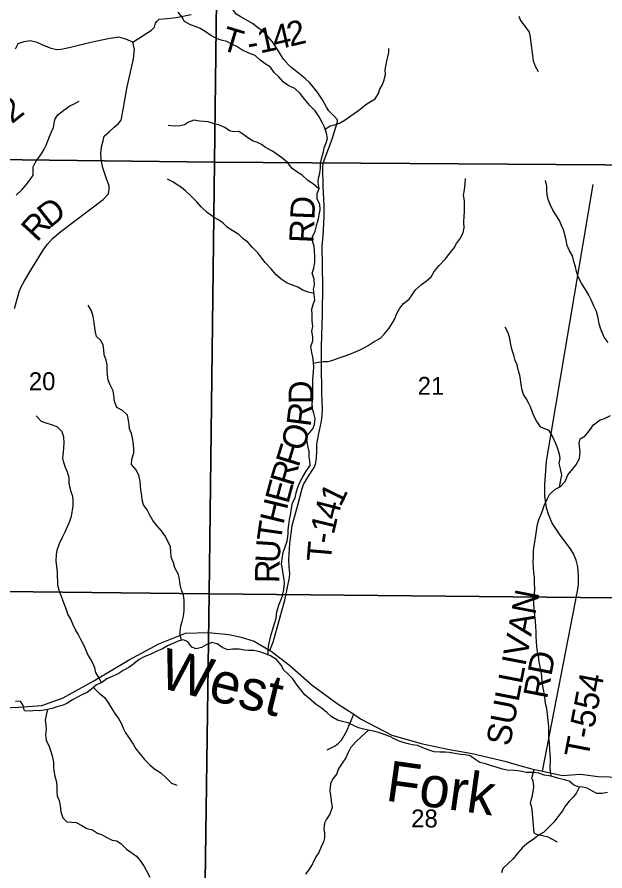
# Model space of a CAD drawing. Extents: x 2043100 to 2470832, y 443715 to 810583.
# Drawn here: x 2266915 to 2274168, y 645735 to 656261 of the extents above; entities that cross this region are included whole.
import ezdxf

# ---------------------------------------------------------------- set-up
doc = ezdxf.new("R2010")
doc.units = 0
for name, color, linetype in [('GM_X_Minor_River', 7, 'Continuous'), ('GM_X_Minor_River_Text', 7, 'Continuous'), ('GM_X_Section', 7, 'Continuous'), ('GM_X_Section_Text', 7, 'Continuous'), ('GM_X_State_Route', 7, 'Continuous'), ('GM_X_Township_Road', 7, 'Continuous'), ('GM_X_Township_Road_Text', 7, 'Continuous'), ('GM_X_Township_ROW', 7, 'Continuous')]:
    doc.layers.add(name, color=color, linetype=linetype)

msp = doc.modelspace()

# ---------------------------------------------------------------- linework, layer by layer
at = {"layer": 'GM_X_Minor_River'}
for points in [[(2270591, 655106), (2270525, 655171), (2270466, 655243), (2270407, 655318), (2270341, 655380), (2270268, 655415), (2270204, 655458), (2270143, 655522), (2270087, 655577), (2270040, 655643), (2269988, 655676), (2269915, 655728), (2269853, 655785), (2269776, 655814), (2269690, 655856), (2269628, 655897), (2269565, 655926), (2269503, 655960), (2269435, 655977), (2269375, 655997), (2269304, 656034), (2269234, 656083), (2269173, 656119), (2269123, 656140), (2269055, 656164), (2268981, 656205), (2268950, 656259), (2268903, 656320)], [(2273107, 656271), (2273127, 656217), (2273180, 656147), (2273233, 656076), (2273245, 656014), (2273258, 655910), (2273276, 655786), (2273284, 655722), (2273309, 655654), (2273346, 655588)], [(2270718, 654877), (2270779, 654919), (2270835, 654932), (2270895, 654953), (2270962, 654993), (2271022, 655036), (2271076, 655071), (2271127, 655107), (2271216, 655182), (2271282, 655225), (2271334, 655253), (2271373, 655320), (2271392, 655372), (2271418, 655422), (2271441, 655473), (2271461, 655551), (2271458, 655615), (2271467, 655671), (2271475, 655721), (2271490, 655772), (2271502, 655822), (2271503, 655874)], [(2267247, 654623), (2267275, 654681), (2267294, 654736), (2267316, 654790), (2267341, 654844), (2267363, 654900), (2267374, 654951), (2267383, 655005), (2267419, 655055), (2267490, 655114), (2267564, 655165), (2267619, 655190), (2267683, 655226)], [(2270014, 648397), (2270014, 648464), (2270023, 648524), (2270033, 648580), (2270050, 648650), (2270071, 648716), (2270091, 648783), (2270110, 648851), (2270121, 648927), (2270150, 649024), (2270168, 649074), (2270189, 649126), (2270206, 649202), (2270215, 649279), (2270211, 649329), (2270196, 649398), (2270188, 649454), (2270179, 649518), (2270184, 649581), (2270196, 649661), (2270246, 649801), (2270259, 649884), (2270261, 649938), (2270268, 650000), (2270277, 650066), (2270289, 650120), (2270300, 650202), (2270315, 650273), (2270345, 650335), (2270360, 650397), (2270373, 650454), (2270395, 650508), (2270442, 650592), (2270483, 650661), (2270530, 650731), (2270526, 650789), (2270519, 650841), (2270519, 650906), (2270504, 650975), (2270491, 651053), (2270502, 651112), (2270562, 651184), (2270585, 651237), (2270592, 651313), (2270576, 651377), (2270559, 651429), (2270557, 651495), (2270564, 651553), (2270562, 651723), (2270566, 651787), (2270572, 651891), (2270576, 651941), (2270573, 652007), (2270563, 652069), (2270552, 652127), (2270541, 652199), (2270563, 652270), (2270562, 652320), (2270553, 652390), (2270563, 652446), (2270556, 652516), (2270557, 652584), (2270551, 652660), (2270568, 652718), (2270587, 652773), (2270581, 652841), (2270574, 652905), (2270583, 652957), (2270579, 653029), (2270554, 653103), (2270577, 653167), (2270589, 653241), (2270590, 653309), (2270583, 653379), (2270579, 653433), (2270558, 653501), (2270561, 653551), (2270593, 653620), (2270616, 653720), (2270633, 653772), (2270641, 653822), (2270654, 653885), (2270651, 653955), (2270619, 654016), (2270618, 654087), (2270641, 654149), (2270630, 654221), (2270636, 654273), (2270649, 654335), (2270657, 654403), (2270660, 654453), (2270677, 654528), (2270695, 654600), (2270704, 654650), (2270729, 654711), (2270743, 654765), (2270732, 654829), (2270709, 654905), (2270681, 654962), (2270644, 655030), (2270591, 655106)], [(2270639, 654142), (2270573, 654200), (2270502, 654248), (2270434, 654311), (2270381, 654344), (2270309, 654394), (2270250, 654469), (2270194, 654519), (2270135, 654558), (2270067, 654606), (2269982, 654651), (2269932, 654688), (2269882, 654714), (2269829, 654731), (2269773, 654763), (2269701, 654816), (2269650, 654850), (2269584, 654845), (2269534, 654859), (2269480, 654898), (2269412, 654927), (2269345, 654945), (2269273, 654968), (2269223, 654974), (2269165, 654977), (2269097, 654988), (2269031, 654966), (2268980, 654933), (2268928, 654918), (2268848, 654914), (2268780, 654923)], [(2266905, 654067), (2266977, 654133), (2267028, 654192), (2267069, 654245), (2267115, 654311), (2267114, 654415), (2267147, 654480), (2267204, 654560), (2267247, 654623)], [(2270579, 652853), (2270508, 652870), (2270442, 652893), (2270380, 652929), (2270312, 652956), (2270249, 652981), (2270173, 653031), (2270112, 653084), (2270046, 653160), (2269977, 653235), (2269936, 653287), (2269886, 653356), (2269821, 653418), (2269764, 653485), (2269706, 653527), (2269653, 653582), (2269575, 653627), (2269513, 653665), (2269458, 653722), (2269402, 653762), (2269347, 653791), (2269261, 653852), (2269188, 653920), (2269133, 653985), (2269059, 654057), (2268992, 654118), (2268942, 654158), (2268891, 654191), (2268837, 654229), (2268773, 654264)], [(2270574, 651993), (2270633, 652008), (2270693, 652013), (2270753, 652013), (2270809, 652030), (2270889, 652059), (2270976, 652090), (2271040, 652114), (2271098, 652137), (2271155, 652164), (2271245, 652211), (2271322, 652261), (2271398, 652302), (2271445, 652353), (2271507, 652427), (2271546, 652492), (2271575, 652542), (2271597, 652597), (2271636, 652671), (2271683, 652730), (2271751, 652782), (2271798, 652847), (2271830, 652899), (2271905, 652962), (2271961, 653007), (2272022, 653059), (2272063, 653126), (2272123, 653197), (2272202, 653282), (2272243, 653334), (2272306, 653417), (2272336, 653469), (2272387, 653536), (2272420, 653604), (2272430, 653664), (2272425, 653732), (2272430, 653807), (2272434, 653859), (2272435, 653923), (2272436, 653997), (2272424, 654065), (2272435, 654131), (2272444, 654203), (2272449, 654271)], [(2274208, 652247), (2274159, 652316), (2274132, 652372), (2274112, 652426), (2274097, 652480), (2274083, 652554), (2274064, 652632), (2274035, 652689), (2273998, 652773), (2273970, 652831), (2273927, 652901), (2273884, 652972), (2273839, 653060), (2273819, 653124), (2273804, 653182), (2273784, 653246), (2273769, 653319), (2273728, 653387), (2273701, 653445), (2273689, 653511), (2273678, 653563), (2273656, 653637), (2273631, 653691), (2273606, 653754), (2273564, 653824), (2273527, 653880), (2273494, 653951), (2273468, 654013), (2273455, 654075), (2273453, 654127), (2273450, 654177), (2273435, 654245)], [(2268942, 648578), (2268926, 648639), (2268926, 648691), (2268937, 648755), (2268953, 648809), (2268968, 648877), (2268975, 648943), (2268977, 649016), (2268976, 649068), (2268967, 649138), (2268943, 649195), (2268928, 649263), (2268921, 649331), (2268907, 649389), (2268860, 649471), (2268847, 649533), (2268817, 649601), (2268814, 649667), (2268809, 649729), (2268777, 649798), (2268740, 649868), (2268695, 649928), (2268639, 649991), (2268592, 650055), (2268555, 650119), (2268519, 650184), (2268476, 650248), (2268457, 650310), (2268453, 650362), (2268442, 650434), (2268438, 650484), (2268433, 650538), (2268418, 650608), (2268384, 650679), (2268327, 650743), (2268330, 650811), (2268357, 650887), (2268357, 650942), (2268346, 651021), (2268338, 651075), (2268325, 651127), (2268304, 651183), (2268296, 651237), (2268291, 651287), (2268279, 651355), (2268214, 651411), (2268144, 651448), (2268119, 651520), (2268110, 651600), (2268100, 651654), (2268063, 651727), (2268038, 651785), (2268030, 651849), (2268027, 651899), (2268026, 651975), (2268014, 652031), (2267991, 652095), (2267987, 652157), (2267978, 652219), (2267945, 652277), (2267895, 652322), (2267882, 652376), (2267876, 652428), (2267867, 652496), (2267854, 652570), (2267834, 652640), (2267791, 652708)], [(2273606, 650467), (2273625, 650557), (2273635, 650615), (2273618, 650691), (2273605, 650759), (2273615, 650817), (2273606, 650873), (2273581, 650949), (2273559, 651013), (2273524, 651086), (2273479, 651162), (2273427, 651183), (2273375, 651207), (2273328, 651274), (2273289, 651346), (2273269, 651400), (2273248, 651454), (2273226, 651506), (2273197, 651557), (2273165, 651609), (2273146, 651661), (2273133, 651727), (2273125, 651791), (2273116, 651845), (2273099, 651911), (2273085, 651973), (2273062, 652027), (2273042, 652091), (2273019, 652166), (2273002, 652246), (2272994, 652298), (2272973, 652368), (2272936, 652436)], [(2267957, 648054), (2267924, 648118), (2267885, 648181), (2267873, 648237), (2267848, 648295), (2267820, 648349), (2267789, 648401), (2267760, 648472), (2267726, 648544), (2267697, 648596), (2267667, 648654), (2267636, 648707), (2267605, 648775), (2267579, 648837), (2267542, 648901), (2267524, 648953), (2267503, 649006), (2267485, 649062), (2267464, 649118), (2267439, 649180), (2267419, 649252), (2267416, 649308), (2267415, 649358), (2267413, 649412), (2267404, 649490), (2267399, 649554), (2267403, 649636), (2267408, 649688), (2267437, 649771), (2267476, 649851), (2267510, 649916), (2267543, 649988), (2267564, 650046), (2267586, 650109), (2267597, 650181), (2267606, 650235), (2267608, 650297), (2267605, 650349), (2267583, 650407), (2267564, 650469), (2267557, 650523), (2267557, 650581), (2267538, 650649), (2267512, 650707), (2267493, 650770), (2267480, 650824), (2267488, 650897), (2267493, 650947), (2267498, 651017), (2267492, 651081), (2267471, 651149), (2267408, 651210), (2267338, 651233), (2267274, 651253), (2267216, 651274), (2267151, 651346)], [(2273508, 646899), (2273496, 646949), (2273491, 647027), (2273495, 647079), (2273496, 647129), (2273494, 647181), (2273489, 647231), (2273485, 647309), (2273476, 647379), (2273474, 647516), (2273468, 647588), (2273459, 647668), (2273450, 647738), (2273436, 647800), (2273425, 647876), (2273412, 647949), (2273403, 648013), (2273393, 648075), (2273384, 648167), (2273369, 648251), (2273356, 648311), (2273350, 648385), (2273337, 648437), (2273326, 648503), (2273322, 648559), (2273319, 648625), (2273319, 648679), (2273314, 648753), (2273311, 648813), (2273302, 648883), (2273294, 648969), (2273291, 649023), (2273292, 649092), (2273298, 649150), (2273305, 649214), (2273300, 649286), (2273298, 649354), (2273291, 649406), (2273286, 649478), (2273284, 649538), (2273287, 649614), (2273288, 649686), (2273294, 649738), (2273303, 649792), (2273316, 649869), (2273324, 649929), (2273331, 649987), (2273352, 650065), (2273380, 650134), (2273403, 650188), (2273419, 650238), (2273458, 650325), (2273483, 650377), (2273548, 650436), (2273620, 650474), (2273677, 650535), (2273709, 650616), (2273756, 650672), (2273807, 650737), (2273854, 650819), (2273862, 650899), (2273852, 651007), (2273864, 651060), (2273926, 651098), (2273979, 651165), (2274028, 651232), (2274107, 651294), (2274161, 651311), (2274237, 651350)], [(2274199, 646702), (2274135, 646689), (2274069, 646687), (2274006, 646720), (2273950, 646754), (2273890, 646767), (2273838, 646772), (2273780, 646796), (2273725, 646841), (2273671, 646859), (2273601, 646874), (2273547, 646890), (2273481, 646905), (2273419, 646916), (2273352, 646940), (2273278, 646947), (2273202, 646948), (2273122, 646963), (2273058, 646971), (2272960, 646976), (2272904, 646991), (2272824, 647014), (2272754, 647036), (2272693, 647055), (2272625, 647073), (2272575, 647104), (2272504, 647155), (2272442, 647165), (2272384, 647168), (2272318, 647184), (2272246, 647195), (2272196, 647200), (2272130, 647200), (2272062, 647201), (2272008, 647218), (2271942, 647242), (2271855, 647279), (2271791, 647290), (2271741, 647300), (2271679, 647317), (2271629, 647335), (2271575, 647358), (2271512, 647390), (2271456, 647413), (2271398, 647434), (2271332, 647454), (2271262, 647465), (2271194, 647484), (2271127, 647498), (2271057, 647531), (2270999, 647559), (2270929, 647576), (2270869, 647593), (2270790, 647640), (2270736, 647686), (2270667, 647745), (2270605, 647787), (2270542, 647838), (2270467, 647907), (2270399, 647989), (2270360, 648041), (2270319, 648102), (2270257, 648164), (2270206, 648209), (2270174, 648273), (2270117, 648342), (2270043, 648388), (2269966, 648413), (2269912, 648434), (2269838, 648450), (2269772, 648453), (2269720, 648456), (2269654, 648468), (2269572, 648467), (2269516, 648462), (2269452, 648486), (2269383, 648533), (2269319, 648550), (2269250, 648520), (2269192, 648487), (2269126, 648474), (2269070, 648492), (2269017, 648561), (2268965, 648585), (2268903, 648566), (2268827, 648535), (2268772, 648509), (2268708, 648472), (2268631, 648441), (2268565, 648405), (2268491, 648378), (2268422, 648339), (2268356, 648286), (2268293, 648244), (2268225, 648207), (2268161, 648166)], [(2268161, 648166), (2268090, 648131), (2268024, 648103), (2267961, 648056), (2267897, 648027), (2267832, 647975), (2267780, 647936), (2267716, 647905), (2267661, 647877), (2267599, 647844), (2267527, 647799), (2267470, 647775), (2267406, 647756), (2267348, 647735), (2267268, 647720), (2267196, 647710), (2267142, 647711), (2267075, 647702), (2267007, 647710), (2266990, 647774), (2266957, 647829), (2266897, 647825)], [(2267858, 647996), (2267926, 647925), (2267995, 647872), (2268035, 647816), (2268080, 647743), (2268123, 647677), (2268167, 647614), (2268198, 647558), (2268224, 647496), (2268251, 647438), (2268304, 647369), (2268348, 647299), (2268379, 647239), (2268432, 647174), (2268486, 647110), (2268549, 647047), (2268615, 646989), (2268688, 646942), (2268759, 646879), (2268819, 646815), (2268885, 646792)], [(2267292, 647725), (2267273, 647654), (2267262, 647594), (2267270, 647534), (2267273, 647480), (2267264, 647414), (2267276, 647346), (2267309, 647270), (2267332, 647205), (2267348, 647153), (2267363, 647077), (2267364, 647019), (2267368, 646967), (2267379, 646903), (2267401, 646829), (2267406, 646769), (2267407, 646711), (2267411, 646659), (2267434, 646603), (2267448, 646539), (2267457, 646463), (2267478, 646387), (2267530, 646340), (2267592, 646334), (2267645, 646331), (2267713, 646293), (2267775, 646258), (2267847, 646241), (2267906, 646201), (2267956, 646184), (2268022, 646148), (2268089, 646115), (2268147, 646106), (2268201, 646068), (2268266, 646001), (2268320, 645967), (2268387, 645918), (2268443, 645850), (2268482, 645789), (2268512, 645737), (2268553, 645659)], [(2271250, 647468), (2271166, 647392), (2271093, 647327), (2271030, 647254), (2270995, 647188), (2270973, 647128), (2270924, 647061), (2270877, 646989), (2270859, 646930), (2270812, 646870), (2270781, 646809), (2270773, 646723), (2270782, 646669), (2270789, 646597), (2270802, 646515), (2270772, 646435), (2270733, 646372), (2270708, 646322), (2270700, 646254), (2270709, 646198), (2270707, 646142), (2270694, 646092), (2270665, 646031), (2270639, 645961), (2270602, 645907), (2270561, 645820), (2270517, 645758), (2270474, 645693)], [(2273853, 646771), (2273819, 646696), (2273777, 646644), (2273726, 646593), (2273677, 646531), (2273645, 646474), (2273588, 646402), (2273539, 646337), (2273461, 646258), (2273410, 646208), (2273358, 646181), (2273281, 646122), (2273225, 646083), (2273150, 646025), (2273079, 645942), (2273035, 645883), (2272972, 645825), (2272909, 645764), (2272891, 645712)]]:
    msp.add_lwpolyline(points, dxfattribs=at)
at = {"layer": 'GM_X_Section'}
for points in [[(2263953, 659859), (2269418, 659783), (2269352, 654474), (2263921, 654536)], [(2269418, 659783), (2274869, 659715), (2274773, 654434), (2269352, 654474)], [(2269352, 654474), (2269283, 649149), (2263854, 649211), (2263921, 654536)], [(2269352, 654474), (2274773, 654434), (2274698, 649099), (2269283, 649149)], [(2269283, 649149), (2269209, 643840), (2263800, 643920), (2263854, 649211)], [(2269283, 649149), (2274698, 649099), (2274607, 643757), (2269209, 643840)]]:
    msp.add_lwpolyline(points, close=True, dxfattribs=at)
at = {"layer": 'GM_X_State_Route'}
msp.add_lwpolyline([(2266643, 647739), (2266933, 647755), (2267222, 647774), (2267485, 647870), (2267863, 648079), (2268290, 648332), (2268666, 648534), (2268995, 648666), (2269275, 648674), (2269528, 648648), (2269679, 648618), (2269842, 648567), (2270034, 648453), (2270051, 648444), (2270280, 648267), (2270554, 648024), (2270864, 647797), (2271068, 647665), (2271152, 647611), (2271538, 647408), (2271916, 647300), (2272252, 647233), (2272530, 647183), (2272934, 647087), (2273083, 647041), (2273296, 646986), (2273325, 646979), (2273399, 646963), (2273643, 646911), (2273865, 646929), (2274083, 646898), (2274359, 646890)], dxfattribs=at)
at = {"layer": 'GM_X_Township_Road'}
for points in [[(2270802, 654757), (2270802, 654758), (2270811, 654783), (2270870, 654968), (2270870, 654992), (2270826, 655037), (2270761, 655105), (2270731, 655149), (2270682, 655241), (2270617, 655341), (2270526, 655448), (2270470, 655502), (2270304, 655633), (2270262, 655673), (2270204, 655743), (2270078, 655940), (2269979, 656058), (2269820, 656183), (2269667, 656268), (2269619, 656298), (2269582, 656349), (2269505, 656451)], [(2266885, 652670), (2266928, 652827), (2266947, 652887), (2266967, 652934), (2267007, 653008), (2267086, 653141), (2267246, 653399), (2267290, 653461), (2267351, 653530), (2267455, 653618), (2267977, 654013), (2268042, 654082), (2268052, 654140), (2268050, 654180), (2268017, 654266), (2267972, 654402), (2267951, 654504), (2267947, 654576), (2267956, 654662), (2267976, 654733), (2267991, 654791), (2268057, 654851), (2268115, 654904), (2268166, 654948), (2268198, 654991), (2268229, 655143), (2268271, 655382), (2268353, 655747), (2268362, 655860), (2268345, 655953), (2268573, 656101), (2268612, 656138), (2268622, 656184), (2268638, 656208), (2268670, 656235), (2268768, 656245), (2268876, 656254), (2269064, 656292)], [(2268345, 655953), (2268255, 655988), (2268171, 656013), (2268039, 655994), (2267824, 655947), (2267573, 655887), (2267458, 655859), (2267407, 655858), (2267337, 655873), (2267224, 655918), (2267165, 655949), (2267078, 655969), (2267000, 655955), (2266926, 655930), (2266890, 655863)], [(2270089, 648600), (2270089, 648600), (2270220, 649071), (2270276, 649352), (2270280, 649402), (2270273, 649484), (2270268, 649572), (2270279, 649769), (2270309, 649991), (2270382, 650258), (2270432, 650451), (2270448, 650499), (2270503, 650588), (2270579, 650707), (2270596, 650751), (2270610, 650819), (2270613, 650923), (2270615, 650996), (2270634, 651106), (2270669, 651280), (2270678, 651351), (2270682, 651429), (2270676, 651627), (2270672, 651976), (2270672, 652200), (2270683, 652599), (2270687, 652948), (2270681, 653437), (2270690, 653565), (2270702, 653798), (2270705, 653936), (2270692, 654177), (2270688, 654401), (2270692, 654453), (2270713, 654519), (2270802, 654757)], [(2273399, 646963), (2273805, 649055), (2273823, 649152)], [(2270034, 648453), (2270079, 648565), (2270089, 648600)], [(2270739, 647228), (2270841, 647277), (2270881, 647309), (2270919, 647345), (2270979, 647455), (2271068, 647665)], [(2273583, 646091), (2273468, 646149), (2273361, 646174), (2273337, 646180), (2273305, 646194), (2273295, 646203), (2273281, 646342), (2273270, 646496), (2273256, 646543), (2273251, 646568), (2273253, 646586), (2273258, 646609), (2273272, 646645), (2273289, 646763), (2273289, 646785), (2273286, 646813), (2273283, 646843), (2273268, 646879), (2273270, 646895), (2273296, 646986)]]:
    msp.add_lwpolyline(points, dxfattribs=at)
at = {"layer": 'GM_X_Township_ROW'}
msp.add_lwpolyline([(2273823, 649152), (2273825, 649160), (2273840, 649267), (2273843, 649371), (2273835, 649482), (2273814, 649567), (2273780, 649644), (2273741, 649707), (2273615, 649875), (2273516, 650021), (2273474, 650119), (2273446, 650212), (2273428, 650356), (2273425, 650495), (2273446, 650787), (2274022, 654197)], dxfattribs=at)

# ---------------------------------------------------------------- texts
at = {"layer": 'GM_X_Minor_River_Text'}
for s, rotation, p in [('West', 346.1337, (2268644, 648001)), ('Fork', 352.0198, (2271451, 646603))]:
    msp.add_text(s, height=500, rotation=rotation, dxfattribs=at).set_placement(p)
at = {"layer": 'GM_X_Section_Text'}
for s, p in [('20', (2267060, 651661)), ('21', (2271858, 651604)), ('28', (2271777, 646271))]:
    msp.add_text(s, height=220.8, rotation=0, dxfattribs=at).set_placement(p)
at = {"layer": 'GM_X_Township_Road_Text'}
for s, rotation, p in [('2', 13.5117, (2270283, 655894)), ('T', 343.2404, (2269415, 655864)), ('1', 11.9341, (2269913, 655812)), ('4', 13.0237, (2270100, 655852)), ('-', 9.2682, (2269777, 655790)), ('2', 38.6752, (2266851, 654937)), ('D', 38.2667, (2267317, 653651)), ('RD', 87.6365, (2270572, 653470)), ('R', 47.4459, (2267160, 653478)), ('D', 90.9275, (2270568, 651493)), ('R', 82.8172, (2270535, 651202)), ('O', 73.5434, (2270449, 650897)), ('F', 72.8543, (2270388, 650700)), ('R', 73.4118, (2270318, 650465)), ('E', 74.996, (2270261, 650250)), ('1', 64.0424, (2270906, 650213)), ('H', 76.3004, (2270199, 649995)), ('4', 75.4551, (2270865, 650049)), ('T', 81.9166, (2270169, 649781)), ('1', 76.5115, (2270822, 649871)), ('-', 81.5785, (2270805, 649756)), ('U', 86.5445, (2270153, 649524)), ('T', 85.2591, (2270787, 649537)), ('R', 88.993, (2270149, 649281)), ('SULLIVAN', 79.0679, (2272995, 647262)), ('RD', 79.0773, (2273452, 647845)), ('T-554', 79.02, (2273960, 647112))]:
    msp.add_text(s, height=300, rotation=rotation, dxfattribs=at).set_placement(p)

doc.saveas('drawing.dxf')
